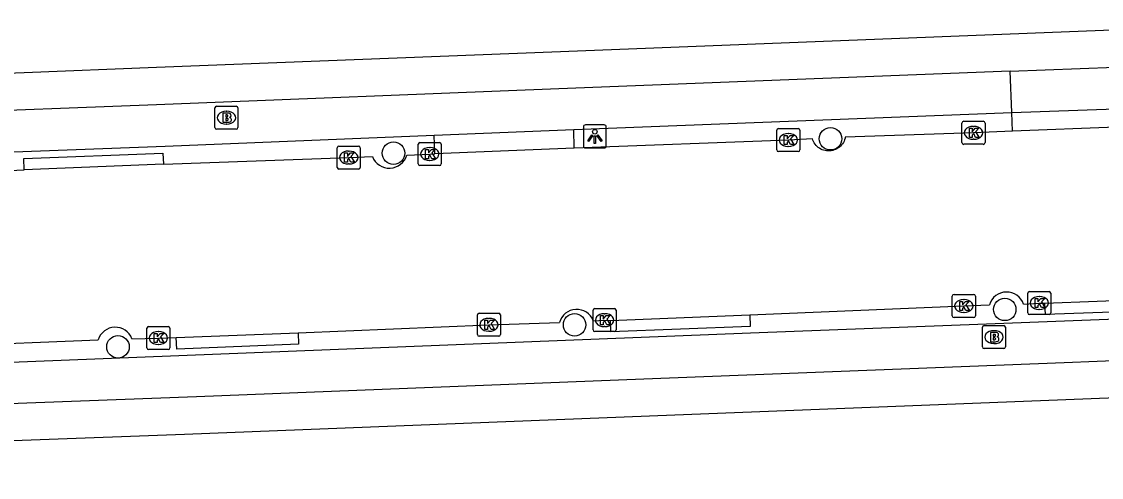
# Model space of a CAD drawing. Extents: x 157321 to 158827, y 386650 to 388532.
# Drawn here: x 158058.37 to 158105.24, y 387811.9 to 387831.7 of the extents above; entities that cross this region are included whole.
import ezdxf

# ---------------------------------------------------------------- set-up
doc = ezdxf.new("R2010")
doc.units = 0
for name, color, linetype in [('IMGEO_Berm_open', 7, 'Continuous'), ('IMGEO_Boom', 7, 'Continuous'), ('IMGEO_Brandkraan', 7, 'Continuous'), ('IMGEO_Fietspad_open', 7, 'Continuous'), ('IMGEO_Kolk', 7, 'Continuous'), ('IMGEO_Lichtpunt', 7, 'Continuous'), ('IMGEO_Rijbaan_lokaal_open', 7, 'Continuous'), ('IMGEO_Voetpad_open', 7, 'Continuous')]:
    doc.layers.add(name, color=color, linetype=linetype)

msp = doc.modelspace()

# ---------------------------------------------------------------- linework, layer by layer
at = {"layer": 'IMGEO_Berm_open'}
for points in [[(158101.389, 387826.934), (158101.353, 387827.751)], [(158082.362, 387826.204), (158082.342, 387827.007)], [(158076.309, 387825.953), (158076.28, 387826.762)], [(158058.476, 387825.253), (158058.461, 387825.746), (158064.501, 387825.983), (158064.528, 387825.496)], [(158107.335, 387819.637), (158107.348, 387819.136), (158102.81, 387818.979), (158102.788, 387819.461)], [(158089.976, 387818.954), (158089.994, 387818.455), (158083.948, 387818.225), (158083.93, 387818.717)], [(158070.376, 387818.182), (158070.386, 387817.681), (158065.106, 387817.468), (158065.078, 387817.978)]]:
    msp.add_lwpolyline(points, dxfattribs=at)
at = {"layer": 'IMGEO_Boom'}
for centre in [(158093.487, 387826.608), (158074.514, 387825.977), (158101.047, 387819.194), (158082.376, 387818.526), (158062.554, 387817.569)]:
    msp.add_circle(centre, 0.489, dxfattribs=at)
at = {"layer": 'IMGEO_Brandkraan'}
for p, q in [((158066.762, 387827.094), (158066.762, 387827.946)), ((158066.837, 387828.02), (158067.689, 387828.02)), ((158067.763, 387827.946), (158067.763, 387827.094)), ((158067.25, 387827.8), (158067.275, 387827.8)), ((158067.689, 387827.02), (158066.837, 387827.02)), ((158067.273, 387827.24), (158067.248, 387827.24)), ((158100.079, 387817.564), (158100.079, 387818.416)), ((158100.154, 387818.49), (158101.006, 387818.49)), ((158100.567, 387818.27), (158100.592, 387818.27)), ((158101.08, 387818.416), (158101.08, 387817.564)), ((158100.59, 387817.71), (158100.565, 387817.71)), ((158101.006, 387817.49), (158100.154, 387817.49))]:
    msp.add_line(p, q, dxfattribs=at)
for points in [[(158066.762, 387827.094), (158066.762, 387827.946)], [(158066.837, 387828.02), (158067.689, 387828.02)], [(158067.763, 387827.946), (158067.763, 387827.094)], [(158067.11, 387827.72), (158067.11, 387827.32), (158067.323, 387827.32)], [(158067.341, 387827.72), (158067.11, 387827.72)], [(158067.289, 387827.639), (158067.235, 387827.639), (158067.235, 387827.563)], [(158067.235, 387827.563), (158067.288, 387827.563)], [(158067.297, 387827.487), (158067.235, 387827.487), (158067.235, 387827.406)], [(158067.689, 387827.02), (158066.837, 387827.02)], [(158067.235, 387827.406), (158067.297, 387827.406)], [(158100.079, 387817.564), (158100.079, 387818.416)], [(158100.154, 387818.49), (158101.006, 387818.49)], [(158100.427, 387818.19), (158100.427, 387817.79), (158100.64, 387817.79)], [(158100.658, 387818.19), (158100.427, 387818.19)], [(158100.606, 387818.109), (158100.552, 387818.109), (158100.552, 387818.033)], [(158101.08, 387818.416), (158101.08, 387817.564)], [(158100.552, 387818.033), (158100.605, 387818.033)], [(158100.614, 387817.957), (158100.552, 387817.957), (158100.552, 387817.876)], [(158100.552, 387817.876), (158100.614, 387817.876)], [(158101.006, 387817.49), (158100.154, 387817.49)]]:
    msp.add_lwpolyline(points, dxfattribs=at)
for centre, radius, start, end in [((158066.839, 387827.944), 0.0765, 91.552, 178.448), ((158066.839, 387827.944), 0.0765, 91.552, 178.448), ((158067.687, 387827.944), 0.0765, 1.552, 88.448), ((158067.687, 387827.944), 0.0765, 1.552, 88.448), ((158067.29, 387827.601), 0.0379, 267.8285, 90.9355), ((158067.298, 387827.446), 0.0404, 269.8759, 90.5077), ((158067.345, 387827.575), 0.145, 59.4692, 91.5367), ((158067.37, 387827.622), 0.0922, 285.5137, 58.1501), ((158067.375, 387827.43), 0.105, 301.3115, 78.989), ((158066.839, 387827.096), 0.0765, 181.552, 268.448), ((158066.839, 387827.096), 0.0765, 181.552, 268.448), ((158067.329, 387827.571), 0.251, 268.6676, 293.5347), ((158067.687, 387827.096), 0.0765, 271.552, 358.448), ((158067.687, 387827.096), 0.0765, 271.552, 358.448), ((158100.156, 387818.414), 0.0765, 91.552, 178.448), ((158100.156, 387818.414), 0.0765, 91.552, 178.448), ((158100.607, 387818.071), 0.0379, 267.8285, 90.9355), ((158100.662, 387818.045), 0.145, 59.4692, 91.5367), ((158100.687, 387818.092), 0.0922, 285.5137, 58.1501), ((158101.004, 387818.414), 0.0765, 1.552, 88.448), ((158101.004, 387818.414), 0.0765, 1.552, 88.448), ((158100.615, 387817.916), 0.0404, 269.8759, 90.5077), ((158100.646, 387818.041), 0.251, 268.6676, 293.5347), ((158100.692, 387817.9), 0.105, 301.3115, 78.989), ((158100.156, 387817.566), 0.0765, 181.552, 268.448), ((158100.156, 387817.566), 0.0765, 181.552, 268.448), ((158101.004, 387817.566), 0.0765, 271.552, 358.448), ((158101.004, 387817.566), 0.0765, 271.552, 358.448)]:
    msp.add_arc(centre, radius, start, end, dxfattribs=at)
for centre, major_axis, ratio, start_param, end_param in [((158067.249, 387827.52), (-0.387, 0.002), 0.722429, 4.712389, 7.853982), ((158067.274, 387827.52), (-0.39, 0.002), 0.717154, 1.570796, 4.712389), ((158100.566, 387817.99), (-0.387, 0.002), 0.722429, 4.712389, 7.853982), ((158100.591, 387817.99), (-0.39, 0.002), 0.717154, 1.570796, 4.712389)]:
    msp.add_ellipse(centre, major_axis=major_axis, ratio=ratio, start_param=start_param, end_param=end_param, dxfattribs=at)
at = {"layer": 'IMGEO_Fietspad_open'}
for points in [[(158101.283, 387829.543), (158107.359, 387829.78), (158115.376, 387830.081)], [(158101.283, 387829.543), (158081.698, 387828.78), (158064.226, 387828.083), (158054.355, 387827.701), (158041.38, 387827.225), (158040.268, 387827.184)], [(158101.353, 387827.751), (158101.283, 387829.543)], [(158082.342, 387827.007), (158101.353, 387827.751)], [(158101.353, 387827.751), (158105.856, 387827.907)], [(158076.28, 387826.762), (158082.342, 387827.007)], [(158040.337, 387825.394), (158042.015, 387825.462), (158043.527, 387825.515), (158053.759, 387825.874), (158064.601, 387826.289), (158076.28, 387826.762)], [(158138.778, 387819.598), (158135.899, 387819.597), (158129.05, 387819.564), (158126.569, 387819.519), (158124.089, 387819.471), (158119.08, 387819.279), (158100.257, 387818.545), (158090.007, 387818.154), (158055.331, 387816.789), (158043.299, 387816.302), (158033.665, 387815.894), (158025.822, 387815.511), (158017.098, 387815.02), (158006.675, 387814.461)], [(158117.08, 387817.41), (158109.358, 387817.104), (158103.633, 387816.875), (158085.379, 387816.16), (158065.961, 387815.395), (158052.385, 387814.886), (158044.342, 387814.563), (158033.371, 387814.077), (158027.364, 387813.748), (158019.295, 387813.341), (158013.363, 387813.005), (158004.247, 387812.533)]]:
    msp.add_lwpolyline(points, dxfattribs=at)
at = {"layer": 'IMGEO_Kolk'}
for p, q in [((158091.228, 387827.05), (158092.08, 387827.05)), ((158099.191, 387826.438), (158099.191, 387827.29)), ((158099.266, 387827.364), (158100.118, 387827.364)), ((158099.679, 387827.144), (158099.704, 387827.144)), ((158100.192, 387827.29), (158100.192, 387826.438)), ((158091.153, 387826.124), (158091.153, 387826.976)), ((158091.641, 387826.83), (158091.666, 387826.83)), ((158092.154, 387826.976), (158092.154, 387826.124)), ((158099.702, 387826.584), (158099.677, 387826.584)), ((158072.073, 387825.364), (158072.073, 387826.216)), ((158072.148, 387826.29), (158073, 387826.29)), ((158072.561, 387826.07), (158072.586, 387826.07)), ((158073.074, 387826.216), (158073.074, 387825.364)), ((158075.586, 387825.515), (158075.586, 387826.367)), ((158075.661, 387826.441), (158076.513, 387826.441)), ((158076.074, 387826.221), (158076.099, 387826.221)), ((158076.587, 387826.367), (158076.587, 387825.515)), ((158091.664, 387826.27), (158091.639, 387826.27)), ((158100.118, 387826.364), (158099.266, 387826.364)), ((158076.097, 387825.661), (158076.072, 387825.661)), ((158092.08, 387826.05), (158091.228, 387826.05)), ((158073, 387825.29), (158072.148, 387825.29)), ((158072.584, 387825.51), (158072.559, 387825.51)), ((158076.513, 387825.441), (158075.661, 387825.441)), ((158098.77, 387818.915), (158098.77, 387819.767)), ((158098.845, 387819.841), (158099.697, 387819.841)), ((158099.258, 387819.621), (158099.283, 387819.621)), ((158099.771, 387819.767), (158099.771, 387818.915)), ((158102.047, 387819.043), (158102.047, 387819.895)), ((158102.122, 387819.969), (158102.974, 387819.969)), ((158102.535, 387819.749), (158102.56, 387819.749)), ((158103.048, 387819.895), (158103.048, 387819.043)), ((158083.177, 387818.301), (158083.177, 387819.153)), ((158083.252, 387819.227), (158084.104, 387819.227)), ((158084.178, 387819.153), (158084.178, 387818.301)), ((158099.281, 387819.061), (158099.256, 387819.061)), ((158102.558, 387819.189), (158102.533, 387819.189)), ((158078.156, 387818.099), (158078.156, 387818.951)), ((158078.231, 387819.025), (158079.083, 387819.025)), ((158078.644, 387818.805), (158078.669, 387818.805)), ((158079.157, 387818.951), (158079.157, 387818.099)), ((158083.665, 387819.007), (158083.69, 387819.007)), ((158099.697, 387818.841), (158098.845, 387818.841)), ((158102.974, 387818.969), (158102.122, 387818.969)), ((158063.807, 387817.524), (158063.807, 387818.376)), ((158063.882, 387818.45), (158064.734, 387818.45)), ((158064.295, 387818.23), (158064.32, 387818.23)), ((158064.808, 387818.376), (158064.808, 387817.524)), ((158078.667, 387818.245), (158078.642, 387818.245)), ((158084.104, 387818.227), (158083.252, 387818.227)), ((158083.688, 387818.447), (158083.663, 387818.447)), ((158064.318, 387817.67), (158064.293, 387817.67)), ((158079.083, 387818.025), (158078.231, 387818.025)), ((158064.734, 387817.45), (158063.882, 387817.45))]:
    msp.add_line(p, q, dxfattribs=at)
for points in [[(158091.228, 387827.05), (158092.08, 387827.05)], [(158099.191, 387826.438), (158099.191, 387827.29)], [(158099.266, 387827.364), (158100.118, 387827.364)], [(158099.512, 387827.064), (158099.635, 387827.064), (158099.635, 387826.913), (158099.765, 387827.064), (158099.929, 387827.064), (158099.783, 387826.913), (158099.936, 387826.664), (158099.784, 387826.664), (158099.699, 387826.828), (158099.635, 387826.761), (158099.635, 387826.664), (158099.512, 387826.664), (158099.512, 387827.064)], [(158100.192, 387827.29), (158100.192, 387826.438)], [(158091.153, 387826.124), (158091.153, 387826.976)], [(158091.474, 387826.75), (158091.597, 387826.75), (158091.597, 387826.599), (158091.727, 387826.75), (158091.891, 387826.75), (158091.745, 387826.599), (158091.898, 387826.35), (158091.746, 387826.35), (158091.661, 387826.514), (158091.597, 387826.447), (158091.597, 387826.35), (158091.474, 387826.35), (158091.474, 387826.75)], [(158092.154, 387826.976), (158092.154, 387826.124)], [(158072.073, 387825.364), (158072.073, 387826.216)], [(158072.148, 387826.29), (158073, 387826.29)], [(158073.074, 387826.216), (158073.074, 387825.364)], [(158075.586, 387825.515), (158075.586, 387826.367)], [(158075.661, 387826.441), (158076.513, 387826.441)], [(158075.907, 387826.141), (158076.03, 387826.141), (158076.03, 387825.99), (158076.16, 387826.141), (158076.324, 387826.141), (158076.178, 387825.99), (158076.331, 387825.741), (158076.179, 387825.741), (158076.094, 387825.905), (158076.03, 387825.838), (158076.03, 387825.741), (158075.907, 387825.741), (158075.907, 387826.141)], [(158076.587, 387826.367), (158076.587, 387825.515)], [(158100.118, 387826.364), (158099.266, 387826.364)], [(158072.394, 387825.99), (158072.517, 387825.99), (158072.517, 387825.839), (158072.647, 387825.99), (158072.811, 387825.99), (158072.665, 387825.839), (158072.818, 387825.59), (158072.666, 387825.59), (158072.581, 387825.754), (158072.517, 387825.687), (158072.517, 387825.59), (158072.394, 387825.59), (158072.394, 387825.99)], [(158092.08, 387826.05), (158091.228, 387826.05)], [(158073, 387825.29), (158072.148, 387825.29)], [(158076.513, 387825.441), (158075.661, 387825.441)], [(158098.77, 387818.915), (158098.77, 387819.767)], [(158098.845, 387819.841), (158099.697, 387819.841)], [(158099.091, 387819.541), (158099.214, 387819.541), (158099.214, 387819.39), (158099.344, 387819.541), (158099.508, 387819.541), (158099.362, 387819.39), (158099.515, 387819.141), (158099.363, 387819.141), (158099.278, 387819.305), (158099.214, 387819.238), (158099.214, 387819.141), (158099.091, 387819.141), (158099.091, 387819.541)], [(158099.771, 387819.767), (158099.771, 387818.915)], [(158102.047, 387819.043), (158102.047, 387819.895)], [(158102.122, 387819.969), (158102.974, 387819.969)], [(158102.368, 387819.669), (158102.491, 387819.669), (158102.491, 387819.518), (158102.621, 387819.669), (158102.785, 387819.669), (158102.639, 387819.518), (158102.792, 387819.269), (158102.64, 387819.269), (158102.555, 387819.433), (158102.491, 387819.366), (158102.491, 387819.269), (158102.368, 387819.269), (158102.368, 387819.669)], [(158103.048, 387819.895), (158103.048, 387819.043)], [(158083.177, 387818.301), (158083.177, 387819.153)], [(158083.252, 387819.227), (158084.104, 387819.227)], [(158084.178, 387819.153), (158084.178, 387818.301)], [(158078.156, 387818.099), (158078.156, 387818.951)], [(158078.231, 387819.025), (158079.083, 387819.025)], [(158078.477, 387818.725), (158078.6, 387818.725), (158078.6, 387818.574), (158078.73, 387818.725), (158078.894, 387818.725), (158078.748, 387818.574), (158078.901, 387818.325), (158078.749, 387818.325), (158078.664, 387818.489), (158078.6, 387818.422), (158078.6, 387818.325), (158078.477, 387818.325), (158078.477, 387818.725)], [(158079.157, 387818.951), (158079.157, 387818.099)], [(158083.498, 387818.927), (158083.621, 387818.927), (158083.621, 387818.776), (158083.751, 387818.927), (158083.915, 387818.927), (158083.769, 387818.776), (158083.922, 387818.527), (158083.77, 387818.527), (158083.685, 387818.691), (158083.621, 387818.624), (158083.621, 387818.527), (158083.498, 387818.527), (158083.498, 387818.927)], [(158099.697, 387818.841), (158098.845, 387818.841)], [(158102.974, 387818.969), (158102.122, 387818.969)], [(158063.807, 387817.524), (158063.807, 387818.376)], [(158063.882, 387818.45), (158064.734, 387818.45)], [(158064.128, 387818.15), (158064.251, 387818.15), (158064.251, 387817.999), (158064.381, 387818.15), (158064.545, 387818.15), (158064.399, 387817.999), (158064.552, 387817.75), (158064.4, 387817.75), (158064.315, 387817.914), (158064.251, 387817.847), (158064.251, 387817.75), (158064.128, 387817.75), (158064.128, 387818.15)], [(158064.808, 387818.376), (158064.808, 387817.524)], [(158084.104, 387818.227), (158083.252, 387818.227)], [(158079.083, 387818.025), (158078.231, 387818.025)], [(158064.734, 387817.45), (158063.882, 387817.45)]]:
    msp.add_lwpolyline(points, dxfattribs=at)
for centre, start, end in [((158091.23, 387826.974), 91.552, 178.448), ((158091.23, 387826.974), 91.552, 178.448), ((158092.078, 387826.974), 1.552, 88.448), ((158092.078, 387826.974), 1.552, 88.448), ((158099.268, 387827.288), 91.552, 178.448), ((158099.268, 387827.288), 91.552, 178.448), ((158100.116, 387827.288), 1.552, 88.448), ((158100.116, 387827.288), 1.552, 88.448), ((158072.15, 387826.214), 91.552, 178.448), ((158072.15, 387826.214), 91.552, 178.448), ((158072.998, 387826.214), 1.552, 88.448), ((158072.998, 387826.214), 1.552, 88.448), ((158075.663, 387826.365), 91.552, 178.448), ((158075.663, 387826.365), 91.552, 178.448), ((158076.511, 387826.365), 1.552, 88.448), ((158076.511, 387826.365), 1.552, 88.448), ((158091.23, 387826.126), 181.552, 268.448), ((158091.23, 387826.126), 181.552, 268.448), ((158092.078, 387826.126), 271.552, 358.448), ((158092.078, 387826.126), 271.552, 358.448), ((158099.268, 387826.44), 181.552, 268.448), ((158099.268, 387826.44), 181.552, 268.448), ((158100.116, 387826.44), 271.552, 358.448), ((158100.116, 387826.44), 271.552, 358.448), ((158072.15, 387825.366), 181.552, 268.448), ((158072.15, 387825.366), 181.552, 268.448), ((158072.998, 387825.366), 271.552, 358.448), ((158072.998, 387825.366), 271.552, 358.448), ((158075.663, 387825.517), 181.552, 268.448), ((158075.663, 387825.517), 181.552, 268.448), ((158076.511, 387825.517), 271.552, 358.448), ((158076.511, 387825.517), 271.552, 358.448), ((158098.847, 387819.765), 91.552, 178.448), ((158098.847, 387819.765), 91.552, 178.448), ((158099.695, 387819.765), 1.552, 88.448), ((158099.695, 387819.765), 1.552, 88.448), ((158102.124, 387819.893), 91.552, 178.448), ((158102.124, 387819.893), 91.552, 178.448), ((158102.972, 387819.893), 1.552, 88.448), ((158102.972, 387819.893), 1.552, 88.448), ((158083.254, 387819.151), 91.552, 178.448), ((158083.254, 387819.151), 91.552, 178.448), ((158084.102, 387819.151), 1.552, 88.448), ((158084.102, 387819.151), 1.552, 88.448), ((158102.124, 387819.045), 181.552, 268.448), ((158102.124, 387819.045), 181.552, 268.448), ((158102.972, 387819.045), 271.552, 358.448), ((158102.972, 387819.045), 271.552, 358.448), ((158078.233, 387818.949), 91.552, 178.448), ((158078.233, 387818.949), 91.552, 178.448), ((158079.081, 387818.949), 1.552, 88.448), ((158079.081, 387818.949), 1.552, 88.448), ((158098.847, 387818.917), 181.552, 268.448), ((158098.847, 387818.917), 181.552, 268.448), ((158099.695, 387818.917), 271.552, 358.448), ((158099.695, 387818.917), 271.552, 358.448), ((158063.884, 387818.374), 91.552, 178.448), ((158063.884, 387818.374), 91.552, 178.448), ((158064.732, 387818.374), 1.552, 88.448), ((158064.732, 387818.374), 1.552, 88.448), ((158078.233, 387818.101), 181.552, 268.448), ((158078.233, 387818.101), 181.552, 268.448), ((158079.081, 387818.101), 271.552, 358.448), ((158079.081, 387818.101), 271.552, 358.448), ((158083.254, 387818.303), 181.552, 268.448), ((158083.254, 387818.303), 181.552, 268.448), ((158084.102, 387818.303), 271.552, 358.448), ((158084.102, 387818.303), 271.552, 358.448), ((158063.884, 387817.526), 181.552, 268.448), ((158063.884, 387817.526), 181.552, 268.448), ((158064.732, 387817.526), 271.552, 358.448), ((158064.732, 387817.526), 271.552, 358.448)]:
    msp.add_arc(centre, 0.0765, start, end, dxfattribs=at)
for centre, major_axis, ratio, start_param, end_param in [((158099.678, 387826.864), (-0.387, 0.002), 0.722429, 4.712389, 7.853982), ((158099.703, 387826.864), (-0.39, 0.002), 0.717154, 1.570796, 4.712389), ((158091.64, 387826.55), (-0.387, 0.002), 0.722429, 4.712389, 7.853982), ((158091.665, 387826.55), (-0.39, 0.002), 0.717154, 1.570796, 4.712389), ((158072.56, 387825.79), (-0.387, 0.002), 0.722429, 4.712389, 7.853982), ((158072.585, 387825.79), (-0.39, 0.002), 0.717154, 1.570796, 4.712389), ((158076.073, 387825.941), (-0.387, 0.002), 0.722429, 4.712389, 7.853982), ((158076.098, 387825.941), (-0.39, 0.002), 0.717154, 1.570796, 4.712389), ((158099.257, 387819.341), (-0.387, 0.002), 0.722429, 4.712389, 7.853982), ((158099.282, 387819.341), (-0.39, 0.002), 0.717154, 1.570796, 4.712389), ((158102.534, 387819.469), (-0.387, 0.002), 0.722429, 4.712389, 7.853982), ((158102.559, 387819.469), (-0.39, 0.002), 0.717154, 1.570796, 4.712389), ((158078.643, 387818.525), (-0.387, 0.002), 0.722429, 4.712389, 7.853982), ((158078.668, 387818.525), (-0.39, 0.002), 0.717154, 1.570796, 4.712389), ((158083.664, 387818.727), (-0.387, 0.002), 0.722429, 4.712389, 7.853982), ((158083.689, 387818.727), (-0.39, 0.002), 0.717154, 1.570796, 4.712389), ((158064.294, 387817.95), (-0.387, 0.002), 0.722429, 4.712389, 7.853982), ((158064.319, 387817.95), (-0.39, 0.002), 0.717154, 1.570796, 4.712389)]:
    msp.add_ellipse(centre, major_axis=major_axis, ratio=ratio, start_param=start_param, end_param=end_param, dxfattribs=at)
at = {"layer": 'IMGEO_Lichtpunt'}
for p, q in [((158082.756, 387827.112), (158082.756, 387826.305)), ((158082.756, 387827.112), (158082.756, 387826.305)), ((158083.658, 387827.207), (158082.85, 387827.207)), ((158083.658, 387827.207), (158082.85, 387827.207)), ((158083.752, 387826.305), (158083.752, 387827.112)), ((158083.752, 387826.305), (158083.752, 387827.112)), ((158082.85, 387826.211), (158083.658, 387826.211)), ((158082.85, 387826.211), (158083.658, 387826.211))]:
    msp.add_line(p, q, dxfattribs=at)
for points in [[(158083.13, 387826.776), (158083.169, 387826.748), (158082.981, 387826.486), (158082.943, 387826.513), (158083.13, 387826.776)], [(158083.232, 387826.728), (158083.279, 387826.728), (158083.279, 387826.406), (158083.232, 387826.406), (158083.232, 387826.728)], [(158083.342, 387826.748), (158083.38, 387826.775), (158083.567, 387826.513), (158083.528, 387826.485), (158083.342, 387826.748)]]:
    msp.add_lwpolyline(points, dxfattribs=at)
msp.add_circle((158083.255, 387826.91), 0.0994, dxfattribs=at)
for centre, start, end in [((158082.85, 387827.112), 90, 180), ((158082.85, 387827.112), 90, 180), ((158083.658, 387827.112), 0, 90), ((158083.658, 387827.112), 0, 90), ((158082.85, 387826.305), 180, 270), ((158082.85, 387826.305), 180, 270), ((158083.658, 387826.305), 270, 0), ((158083.658, 387826.305), 270, 360)]:
    msp.add_arc(centre, 0.0946, start, end, dxfattribs=at)
at = {"layer": 'IMGEO_Rijbaan_lokaal_open'}
for points in [[(158105.888, 387827.104), (158101.389, 387826.934)], [(158101.389, 387826.934), (158099.692, 387826.863), (158094.127, 387826.672), (158094.117, 387826.628), (158094.097, 387826.565), (158094.072, 387826.504), (158094.042, 387826.446), (158094.006, 387826.39), (158093.966, 387826.338), (158093.921, 387826.29), (158093.871, 387826.246), (158093.819, 387826.206), (158093.762, 387826.172), (158093.703, 387826.142), (158093.642, 387826.118), (158093.579, 387826.099), (158093.514, 387826.087), (158093.448, 387826.08), (158093.382, 387826.078), (158093.317, 387826.083), (158093.251, 387826.094), (158093.187, 387826.11), (158093.125, 387826.132), (158093.065, 387826.16), (158093.008, 387826.193), (158092.954, 387826.231), (158092.903, 387826.273), (158092.857, 387826.32), (158092.815, 387826.371), (158092.777, 387826.425), (158092.745, 387826.483), (158092.718, 387826.543), (158092.696, 387826.605), (158091.654, 387826.549), (158082.362, 387826.204)], [(158082.362, 387826.204), (158076.309, 387825.953)], [(158064.528, 387825.496), (158072.574, 387825.788), (158073.596, 387825.829)], [(158075.094, 387825.897), (158076.088, 387825.94), (158076.309, 387825.953)], [(158053.714, 387825.059), (158055.242, 387825.115), (158058.476, 387825.253)], [(158064.528, 387825.496), (158058.476, 387825.253)], [(158102.788, 387819.461), (158107.335, 387819.637)], [(158089.976, 387818.954), (158099.27, 387819.342), (158100.382, 387819.391)], [(158101.863, 387819.416), (158102.548, 387819.471), (158102.788, 387819.461)], [(158070.376, 387818.182), (158078.657, 387818.526), (158081.722, 387818.626)], [(158083.186, 387818.698), (158083.679, 387818.729), (158083.93, 387818.717)], [(158083.93, 387818.717), (158089.976, 387818.954)], [(158065.078, 387817.978), (158070.376, 387818.182)], [(158051.986, 387817.484), (158055.245, 387817.616), (158061.696, 387817.87)], [(158063.161, 387817.916), (158064.308, 387817.951), (158065.078, 387817.978)]]:
    msp.add_lwpolyline(points, dxfattribs=at)
for centre, radius, start, end in [((158074.333, 387826.124), 0.794, 201.8289, 343.3693), ((158101.126, 387819.174), 0.775, 18.2111, 163.7231), ((158082.466, 387818.424), 0.771, 20.7989, 164.8322), ((158062.436, 387817.646), 0.773, 20.4351, 163.1618)]:
    msp.add_arc(centre, radius, start, end, dxfattribs=at)
at = {"layer": 'IMGEO_Voetpad_open'}
for points in [[(158040.997, 387828.8), (158044.651, 387828.952), (158058.483, 387829.485), (158064.233, 387829.716), (158081.763, 387830.395), (158106.071, 387831.35), (158115.368, 387831.696)], [(158115.415, 387815.727), (158103.704, 387815.261), (158085.627, 387814.555), (158065.444, 387813.761), (158052.508, 387813.285), (158045.053, 387812.966), (158032.91, 387812.431), (158027.544, 387812.18), (158019.006, 387811.707), (158014.013, 387811.437), (158004.135, 387810.907)]]:
    msp.add_lwpolyline(points, dxfattribs=at)

doc.saveas('drawing.dxf')
